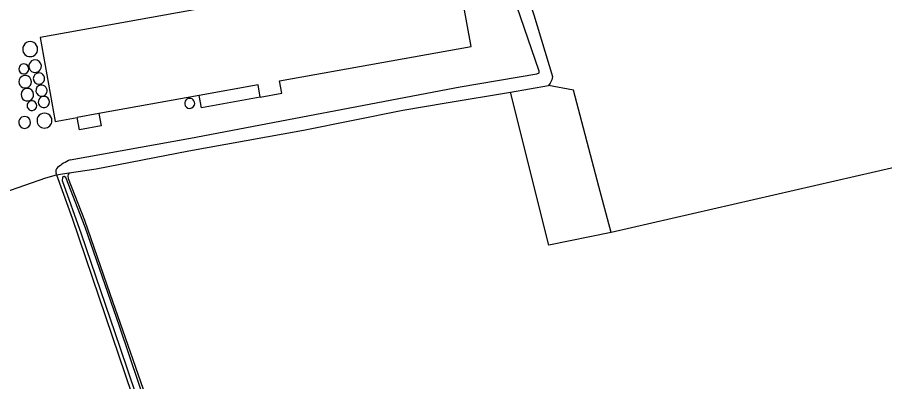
# Model space of a CAD drawing. Extents: x 140000 to 143000, y 403500 to 406000.
# Drawn here: x 140426.7 to 140601, y 405462.4 to 405535.4 of the extents above; entities that cross this region are included whole.
import ezdxf

# ---------------------------------------------------------------- set-up
doc = ezdxf.new("R2010")
doc.units = 0
for name, color, linetype in [('gg-bbg-bijgebouw', 7, 'Continuous'), ('gg-bbg-luifel en loopbrug', 7, 'Continuous'), ('gg-bbg-overig bouwwerk', 7, 'Continuous'), ('gg-knt-bronhoudergrens', 7, 'Continuous'), ('gg-kntw-bovenkant insteek waterloop', 7, 'Continuous'), ('gg-kntw-waterlijn', 7, 'Continuous'), ('gt-grn-vlakafsluiter', 7, 'Continuous')]:
    doc.layers.add(name, color=color, linetype=linetype)

msp = doc.modelspace()

# ---------------------------------------------------------------- linework, layer by layer
at = {"layer": 'gg-bbg-bijgebouw'}
for p, q in [((140463.28, 405519.78), (140443.12, 405516.15)), ((140443.12, 405516.15), (140438.79, 405515.37))]:
    msp.add_line(p, q, dxfattribs=at)
for points in [[(140475.53, 405519.45), (140479.86, 405520.23), (140479.42, 405522.69), (140517.87, 405529.62), (140514.85, 405546.43), (140431.31, 405531.38), (140434.34, 405514.57), (140438.79, 405515.37)], [(140475.53, 405519.45), (140475.09, 405521.91), (140463.28, 405519.78)]]:
    msp.add_lwpolyline(points, dxfattribs=at)
at = {"layer": 'gg-bbg-luifel en loopbrug'}
msp.add_lwpolyline([(140443.12, 405516.15), (140443.57, 405513.69), (140439.24, 405512.91), (140438.79, 405515.37)], dxfattribs=at)
at = {"layer": 'gg-bbg-overig bouwwerk'}
msp.add_lwpolyline([(140475.53, 405519.45), (140463.72, 405517.32), (140463.28, 405519.78)], dxfattribs=at)
for centre, radius, start, end in [((140429.32, 405529.07), 1.5, 0.038, 180.0384), ((140429.32, 405529.07), 1.5, 180.0382, 0.0382), ((140428.04, 405525.09), 1, 359.9999, 180.0001), ((140430.32, 405525.65), 1.26, 92.6875, 282.7095), ((140430.32, 405525.65), 1.26, 282.6966, 92.7003), ((140428.04, 405525.09), 1, 180, 0), ((140428.31, 405522.54), 1.25, 359.9943, 163.3443), ((140431.08, 405523.17), 1.13, 90.0253, 269.9747), ((140431.08, 405523.17), 1.13, 269.9746, 90.0254), ((140428.31, 405522.54), 1.25, 163.3302, 0.0084), ((140428.75, 405519.94), 1.25, 360, 180), ((140431.59, 405520.75), 1.13, 98.7848, 278.7693), ((140431.59, 405520.75), 1.13, 278.7423, 98.8119), ((140428.75, 405519.94), 1.25, 179.954, 0.046), ((140429.66, 405517.73), 0.963, 359.9997, 196.6516), ((140432.08, 405518.45), 1.13, 90.0019, 278.6704), ((140432.08, 405518.45), 1.13, 278.6957, 89.9767), ((140461.36, 405518.18), 1.01, 0.0286, 185.1327), ((140429.66, 405517.73), 0.963, 196.637, 0.0143), ((140461.36, 405518.18), 1.01, 185.1332, 0.0281), ((140428.2, 405514.36), 1.19, 359.9759, 180.0241), ((140432.19, 405514.74), 1.5, 0.0381, 180.0383), ((140428.2, 405514.36), 1.19, 180.024, 359.976), ((140432.19, 405514.74), 1.5, 180.0382, 0.0382)]:
    msp.add_arc(centre, radius, start, end, dxfattribs=at)
at = {"layer": 'gg-knt-bronhoudergrens'}
msp.add_line((140546, 405492.31), (140543.58, 405501.49), dxfattribs=at)
for points in [[(140546, 405492.31), (140533.48, 405489.77), (140525.81, 405520.45)], [(140543.58, 405501.49), (140538.48, 405520.85), (140533.44, 405521.8)], [(140622.6, 405509.85), (140619.57, 405509.16), (140546, 405492.31)], [(140345.45, 405485.85), (140346.51, 405486.02), (140408.16, 405497.06), (140424.06, 405500.32), (140432.44, 405503.24), (140434.63, 405503.84)]]:
    msp.add_lwpolyline(points, dxfattribs=at)
at = {"layer": 'gg-kntw-bovenkant insteek waterloop'}
for p, q in [((140512.89, 405518.27), (140525.81, 405520.45)), ((140434.63, 405503.84), (140434.52, 405504.14)), ((140437.18, 405504.25), (140438.52, 405504.47))]:
    msp.add_line(p, q, dxfattribs=at)
for points in [[(140437.36, 405506.86), (140461.55, 405511.23), (140515.69, 405521.5), (140531.11, 405524.13), (140531.55, 405524.3), (140531.59, 405524.65), (140517.5, 405565.57), (140508.87, 405590.94), (140495.56, 405626.26)], [(140525.17, 405552.26), (140530.49, 405535.95), (140534.21, 405523.58), (140534.13, 405522.93), (140533.8, 405522.25), (140533.44, 405521.8)], [(140525.81, 405520.45), (140525.82, 405520.45), (140533.44, 405521.8)], [(140438.52, 405504.47), (140442.55, 405505.09), (140461.18, 405508.64), (140484.23, 405512.79), (140504.2, 405516.81), (140512.89, 405518.27)], [(140434.63, 405503.84), (140435.74, 405500.7), (140437.75, 405495.19), (140456.44, 405440.13), (140463.54, 405418.31), (140473.57, 405390.41), (140475.19, 405386.47)], [(140437.18, 405504.25), (140436.96, 405503.92), (140436.86, 405503.63), (140436.94, 405503.13), (140440.21, 405494.79), (140445.32, 405480.03), (140463.32, 405428.4), (140464.29, 405425.29), (140471.49, 405404.96), (140477.27, 405387.63), (140477.43, 405386.8), (140477.1, 405386.15)]]:
    msp.add_lwpolyline(points, dxfattribs=at)
for centre, radius, start, end in [((140441.66, 405496.84), 10.9, 113.2235, 129.0381), ((140435.69, 405504.48), 1.22, 137.2516, 195.8613)]:
    msp.add_arc(centre, radius, start, end, dxfattribs=at)
at = {"layer": 'gg-kntw-waterlijn'}
msp.add_lwpolyline([(140435.78, 405503.26), (140435.77, 405502.7), (140439.57, 405492.04), (140447.34, 405469.27), (140453.83, 405450.12), (140454.34, 405449.44), (140466.3, 405414.47), (140475.19, 405387.97), (140475.69, 405387.49), (140476.08, 405387.28), (140476.38, 405387.31), (140476.55, 405387.55), (140457.02, 405444.57), (140447.24, 405473.5), (140440.36, 405493.33), (140436.46, 405503.33), (140436.18, 405503.54), (140436.07, 405503.49), (140435.91, 405503.43), (140435.78, 405503.26)], dxfattribs=at)
at = {"layer": 'gt-grn-vlakafsluiter'}
msp.add_lwpolyline([(140434.63, 405503.84), (140435.84, 405504.03), (140437.18, 405504.25)], dxfattribs=at)

doc.saveas('drawing.dxf')
